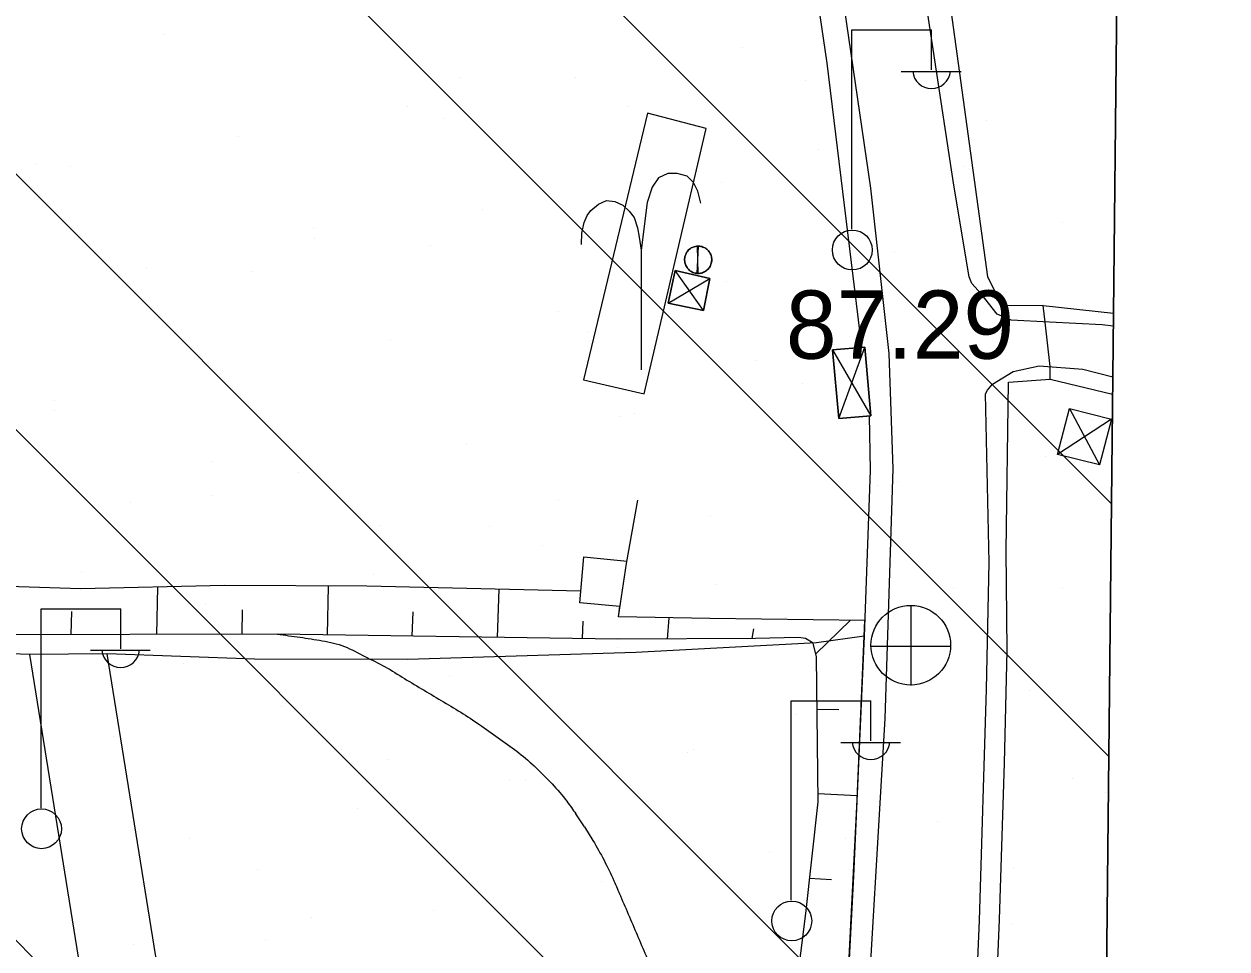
# Model space of a CAD drawing. Extents: x 417995 to 421451, y 4454518 to 4458015.
# Drawn here: x 421182.5 to 421288.3, y 4456082.8 to 4456164.1 of the extents above; entities that cross this region are included whole.
import ezdxf

# ---------------------------------------------------------------- set-up
doc = ezdxf.new("R2010")
doc.units = 0
for name, color, linetype in [('ADAKENARI', 7, 'Continuous'), ('B_Kapi', 7, 'Continuous'), ('B_Sundurma', 7, 'Continuous'), ('Default', 7, 'Continuous'), ('Egri_1m', 7, 'Continuous'), ('Hid_Havuz', 7, 'Continuous'), ('PAFTALAMA', 7, 'Continuous'), ('PL_AYA_BOLGE_PARKI', 7, 'Continuous'), ('S_Elektrik_Diregi', 7, 'Continuous'), ('S_Rogar_Kapagi', 7, 'Continuous'), ('Sev_Sevalti', 7, 'Continuous'), ('Sev_Sevustu', 7, 'Continuous'), ('Sev_Tarama', 7, 'Continuous'), ('Sinir_Duvar_tek_tarafa_ait', 7, 'Continuous'), ('Sinir_Ist_Duvari', 7, 'Continuous'), ('Sinir_itirazli_Mulkiyet', 7, 'Continuous'), ('Sinir_Tel_bir_taraf', 7, 'Continuous'), ('SN_TR_SIVILASMA', 7, 'Continuous'), ('TR_PARKALANI', 7, 'Continuous'), ('Y_Lejant', 7, 'Continuous'), ('Y_Yol_Kotu', 7, 'Continuous'), ('Yol_Sose', 7, 'Continuous'), ('Yol_Toprak_Duz', 7, 'Continuous'), ('Yol_Toprak_Kesik', 7, 'Continuous')]:
    doc.layers.add(name, color=color, linetype=linetype)

# ---------------------------------------------------------------- blocks, each defined once
blk = doc.blocks.new('POINT_DISPLAY')
at = {"layer": 'Default'}
blk.add_line((0, 0), (0, 0), dxfattribs=at)

msp = doc.modelspace()

# ---------------------------------------------------------------- linework, layer by layer
at = {"layer": 'ADAKENARI'}
msp.add_arc((420434.01, 4455711.76), 810.32, 14.95584, 31.47684, dxfattribs=at)
at = {"layer": 'B_Kapi'}
for points in [[(421272.3, 4456137.95), (421272.11, 4456139.41)], [(421272.74, 4456132.94), (421272.74, 4456134.03), (421272.3, 4456137.95)]]:
    msp.add_lwpolyline(points, dxfattribs=at)
at = {"layer": 'B_Sundurma'}
for p, q in [((421241.69, 4456142.22), (421241.82, 4456144.62)), ((421241.79, 4456142.22), (421241.73, 4456144.62)), ((421242.25, 4456138.96), (421239.75, 4456142.47)), ((421239.15, 4456139.62), (421242.79, 4456141.78)), ((421253.58, 4456135.5), (421256.97, 4456129.7)), ((421254.14, 4456129.46), (421256.44, 4456135.75)), ((421274.44, 4456130.35), (421277.07, 4456125.4)), ((421278.13, 4456129.41), (421273.36, 4456126.3))]:
    msp.add_line(p, q, dxfattribs=at)
for points in [[(421240.64, 4456143.78), (421240.62, 4456143.68), (421240.6, 4456143.58), (421240.59, 4456143.49), (421240.59, 4456143.39), (421240.6, 4456143.29), (421240.61, 4456143.19), (421240.63, 4456143.1), (421240.66, 4456143.01), (421240.7, 4456142.91), (421240.74, 4456142.83), (421240.8, 4456142.74), (421240.85, 4456142.67), (421240.92, 4456142.59), (421240.99, 4456142.52), (421241.06, 4456142.46), (421241.14, 4456142.41), (421241.23, 4456142.36), (421241.31, 4456142.31), (421241.4, 4456142.28), (421241.5, 4456142.25), (421241.59, 4456142.23), (421241.69, 4456142.22), (421241.79, 4456142.22), (421241.88, 4456142.22), (421241.98, 4456142.23), (421242.07, 4456142.25), (421242.17, 4456142.28), (421242.26, 4456142.32), (421242.34, 4456142.36), (421242.43, 4456142.41), (421242.51, 4456142.47), (421242.58, 4456142.53), (421242.65, 4456142.6), (421242.71, 4456142.67), (421242.77, 4456142.75), (421242.82, 4456142.84), (421242.87, 4456142.92), (421242.9, 4456143.02), (421242.93, 4456143.11), (421242.95, 4456143.21), (421242.96, 4456143.3), (421242.97, 4456143.4), (421242.97, 4456143.5), (421242.96, 4456143.6), (421242.94, 4456143.69), (421242.91, 4456143.79), (421242.88, 4456143.88), (421242.84, 4456143.97), (421242.79, 4456144.05), (421242.74, 4456144.13), (421242.68, 4456144.21), (421242.61, 4456144.28), (421242.54, 4456144.35), (421242.46, 4456144.41), (421242.38, 4456144.46), (421242.29, 4456144.51), (421242.2, 4456144.54), (421242.11, 4456144.58), (421242.02, 4456144.6), (421241.92, 4456144.61), (421241.82, 4456144.62), (421241.73, 4456144.62), (421241.63, 4456144.61), (421241.54, 4456144.6), (421241.44, 4456144.57), (421241.35, 4456144.54), (421241.26, 4456144.5), (421241.17, 4456144.46), (421241.09, 4456144.4), (421241.02, 4456144.34), (421240.94, 4456144.28), (421240.88, 4456144.21), (421240.82, 4456144.13), (421240.76, 4456144.05), (421240.72, 4456143.96), (421240.68, 4456143.87), (421240.64, 4456143.78)], [(421240.64, 4456143.78), (421240.64, 4456143.78), (421240.68, 4456143.87), (421240.72, 4456143.96), (421240.76, 4456144.05), (421240.82, 4456144.13), (421240.88, 4456144.21), (421240.94, 4456144.28), (421241.02, 4456144.34), (421241.09, 4456144.4), (421241.17, 4456144.46), (421241.26, 4456144.5), (421241.35, 4456144.54), (421241.44, 4456144.57), (421241.54, 4456144.6), (421241.63, 4456144.61), (421241.73, 4456144.62), (421241.82, 4456144.62), (421241.92, 4456144.61), (421242.02, 4456144.6), (421242.11, 4456144.58), (421242.2, 4456144.54), (421242.29, 4456144.51), (421242.38, 4456144.46), (421242.46, 4456144.41), (421242.54, 4456144.35), (421242.61, 4456144.28), (421242.68, 4456144.21), (421242.74, 4456144.13), (421242.79, 4456144.05), (421242.84, 4456143.97), (421242.88, 4456143.88), (421242.91, 4456143.79), (421242.94, 4456143.69), (421242.96, 4456143.6), (421242.97, 4456143.5), (421242.97, 4456143.4), (421242.97, 4456143.3), (421242.95, 4456143.21), (421242.93, 4456143.11), (421242.9, 4456143.02), (421242.87, 4456142.92), (421242.82, 4456142.84), (421242.77, 4456142.75), (421242.71, 4456142.67), (421242.65, 4456142.6), (421242.58, 4456142.53), (421242.51, 4456142.47), (421242.43, 4456142.41), (421242.34, 4456142.36), (421242.26, 4456142.32), (421242.17, 4456142.28), (421242.07, 4456142.25), (421241.98, 4456142.23), (421241.88, 4456142.22), (421241.79, 4456142.22), (421241.69, 4456142.22), (421241.59, 4456142.23), (421241.5, 4456142.25), (421241.4, 4456142.28), (421241.31, 4456142.31), (421241.23, 4456142.36), (421241.14, 4456142.41), (421241.06, 4456142.46), (421240.99, 4456142.52), (421240.92, 4456142.59), (421240.85, 4456142.67), (421240.8, 4456142.74), (421240.74, 4456142.83), (421240.7, 4456142.91), (421240.66, 4456143.01), (421240.63, 4456143.1), (421240.61, 4456143.19), (421240.6, 4456143.29), (421240.59, 4456143.39), (421240.59, 4456143.49), (421240.6, 4456143.58), (421240.62, 4456143.68)], [(421239.15, 4456139.62), (421242.25, 4456138.96), (421242.79, 4456141.78), (421239.75, 4456142.47)], [(421239.15, 4456139.62), (421239.75, 4456142.47), (421242.79, 4456141.78), (421242.25, 4456138.96)], [(421253.58, 4456135.5), (421254.14, 4456129.46), (421256.97, 4456129.7), (421256.44, 4456135.75)], [(421253.58, 4456135.5), (421256.44, 4456135.75), (421256.97, 4456129.7), (421254.14, 4456129.46)], [(421274.44, 4456130.35), (421278.13, 4456129.41), (421277.07, 4456125.4), (421273.36, 4456126.3)], [(421274.44, 4456130.35), (421278.13, 4456129.41), (421277.07, 4456125.4), (421273.36, 4456126.3)]]:
    msp.add_lwpolyline(points, close=True, dxfattribs=at)
at = {"layer": 'Egri_1m'}
for q in [(421231.02, 4456094.71), (421232.53, 4456092.38)]:
    msp.add_line((421231.79, 4456093.56), q, dxfattribs=at)
for points in [[(421204.78, 4456110.51), (421206.76, 4456110.24), (421208.73, 4456109.93), (421210.67, 4456109.43), (421212.47, 4456108.55), (421214.25, 4456107.64), (421215.96, 4456106.61), (421217.68, 4456105.58), (421219.39, 4456104.55), (421221.11, 4456103.52), (421222.77, 4456102.41), (421224.39, 4456101.24), (421226.02, 4456100.07), (421227.53, 4456098.76), (421228.94, 4456097.34), (421230.23, 4456095.82), (421231.02, 4456094.71)], [(421232.53, 4456092.38), (421233.5, 4456090.64), (421234.37, 4456088.83), (421234.94, 4456087.51)], [(421234.94, 4456087.51), (421235.73, 4456085.67), (421236.51, 4456083.84), (421237.3, 4456082), (421238.1, 4456080.17), (421238.92, 4456078.34), (421239.75, 4456076.52), (421240.62, 4456074.72), (421241.48, 4456072.92), (421242.36, 4456071.12), (421243.25, 4456069.32), (421244.13, 4456067.53), (421245.02, 4456065.74), (421245.92, 4456063.95), (421246.79, 4456062.16), (421247.56, 4456060.31), (421247.93, 4456058.34), (421247.95, 4456056.34), (421247.98, 4456054.34), (421248.02, 4456052.71)]]:
    msp.add_spline(points, degree=3, dxfattribs=at)
at = {"layer": 'Hid_Havuz'}
msp.add_lwpolyline([(421231.7, 4456132.87), (421237.03, 4456131.65), (421242.47, 4456154.95), (421237.31, 4456156.32)], close=True, dxfattribs=at)
for points in [[(421242.01, 4456148.39), (421241.76, 4456149.44), (421241.38, 4456150.21), (421240.82, 4456150.77), (421239.94, 4456151.01), (421239.1, 4456151.01), (421238.3, 4456150.63), (421237.74, 4456149.79), (421237.28, 4456148.46), (421236.76, 4456144.26)], [(421231.51, 4456144.75), (421231.54, 4456145.76), (421231.75, 4456146.71), (421232.03, 4456147.3), (421232.35, 4456147.76), (421233.01, 4456148.32), (421233.71, 4456148.63), (421234.45, 4456148.53), (421235.15, 4456148.21), (421235.71, 4456147.69), (421236.16, 4456147.13), (421236.44, 4456146.22), (421236.58, 4456145.41), (421236.76, 4456144.26), (421236.76, 4456133.76)]]:
    msp.add_lwpolyline(points, dxfattribs=at)
at = {"layer": 'PAFTALAMA'}
msp.add_line((421266.41, 4454999.4), (421295.36, 4457775.52), dxfattribs=at)
at = {"layer": 'PL_AYA_BOLGE_PARKI'}
msp.add_line((421271.52, 4455489.32), (421283.96, 4456682.26), dxfattribs=at)
msp.add_arc((420434.01, 4455711.76), 810.32, 14.95584, 31.47684, dxfattribs=at)
at = {"layer": 'S_Elektrik_Diregi'}
for p, q in [((421255.3, 4456146.12), (421255.3, 4456163.62)), ((421255.3, 4456163.62), (421262.3, 4456163.62)), ((421262.3, 4456160.12), (421262.3, 4456163.62)), ((421259.64, 4456159.98), (421264.89, 4456159.98)), ((421184, 4456095.23), (421184, 4456112.73)), ((421184, 4456112.73), (421191, 4456112.73)), ((421191, 4456109.23), (421191, 4456112.73)), ((421188.34, 4456109.09), (421193.59, 4456109.09)), ((421249.97, 4456087.14), (421249.97, 4456104.64)), ((421249.97, 4456104.64), (421256.97, 4456104.64)), ((421256.97, 4456101.14), (421256.97, 4456104.64)), ((421254.31, 4456101), (421259.56, 4456101))]:
    msp.add_line(p, q, dxfattribs=at)
for centre in [(421255.33, 4456144.28), (421184.04, 4456093.4), (421250.01, 4456085.3)]:
    msp.add_circle(centre, 1.75, dxfattribs=at)
for centre in [(421262.3, 4456160.13), (421191, 4456109.24), (421256.97, 4456101.15)]:
    msp.add_arc(centre, 1.66, 184.8384, 355.1464, dxfattribs=at)
at = {"layer": 'S_Rogar_Kapagi'}
for p, q in [((421260.52, 4456106.01), (421260.52, 4456113.01)), ((421256.95, 4456109.47), (421263.95, 4456109.47))]:
    msp.add_line(p, q, dxfattribs=at)
msp.add_circle((421260.47, 4456109.54), 3.5, dxfattribs=at)
at = {"layer": 'Sev_Sevalti'}
msp.add_lwpolyline([(421246.22, 4455999.35), (421248, 4456005.73), (421249.03, 4456013.61), (421249.9, 4456020.61), (421250.54, 4456025.74), (421251.88, 4456035.48), (421252.23, 4456038.03), (421253.14, 4456048.45), (421253.88, 4456059.31), (421254.48, 4456070.75), (421254.98, 4456080.36), (421255.72, 4456095.34), (421256.37, 4456110.32), (421256.42, 4456111.72), (421242.79, 4456111.9), (421234.76, 4456112.04), (421234.9, 4456112.94), (421231.37, 4456113.26), (421231.46, 4456114.29), (421212.64, 4456114.73), (421200.13, 4456114.78), (421187.5, 4456114.49), (421152.1, 4456115.65)], dxfattribs=at)
at = {"layer": 'Sev_Sevustu'}
msp.add_lwpolyline([(421239.21, 4455995.42), (421240.31, 4456003.18), (421242.63, 4456012.56), (421244.96, 4456025.25), (421246.71, 4456036.86), (421247.82, 4456048.85), (421248.41, 4456060.31), (421249.51, 4456072.24), (421251.25, 4456085.95), (421252.32, 4456095.76), (421252.18, 4456108.53), (421251.9, 4456109.73), (421251.21, 4456110.13), (421250.61, 4456110.22), (421246.82, 4456110.12), (421234.71, 4456110.06), (421204.78, 4456110.51), (421178.81, 4456110.45)], dxfattribs=at)
at = {"layer": 'Sev_Tarama'}
for p, q in [((421194.18, 4456110.48), (421194.26, 4456114.65)), ((421209.18, 4456110.44), (421209.26, 4456114.74)), ((421224.12, 4456110.22), (421224.29, 4456114.46)), ((421186.66, 4456110.47), (421186.71, 4456112.49)), ((421201.69, 4456110.5), (421201.72, 4456112.64)), ((421216.64, 4456110.33), (421216.71, 4456112.48)), ((421231.61, 4456110.11), (421231.68, 4456111.66)), ((421239.08, 4456110.08), (421239.22, 4456111.96)), ((421252.12, 4456108.79), (421255.17, 4456111.74)), ((421246.54, 4456110.12), (421246.67, 4456110.98)), ((421252.23, 4456103.93), (421254.16, 4456103.89)), ((421252.31, 4456096.49), (421255.76, 4456096.34)), ((421251.58, 4456089.05), (421253.49, 4456088.94))]:
    msp.add_line(p, q, dxfattribs=at)
at = {"layer": 'Sinir_Duvar_tek_tarafa_ait'}
msp.add_lwpolyline([(421234.9, 4456112.94), (421231.37, 4456113.26), (421231.73, 4456117.3), (421235.53, 4456116.93)], dxfattribs=at)
at = {"layer": 'Sinir_Ist_Duvari'}
for points in [[(421235.49, 4456116.72), (421236.47, 4456122.28)], [(421234.76, 4456112.04), (421235.49, 4456116.72)]]:
    msp.add_lwpolyline(points, dxfattribs=at)
at = {"layer": 'Sinir_itirazli_Mulkiyet'}
for points in [[(421272.11, 4456139.41), (421278.29, 4456138.72)], [(421272.74, 4456132.94), (421278.22, 4456131.62)]]:
    msp.add_lwpolyline(points, dxfattribs=at)
at = {"layer": 'Sinir_Tel_bir_taraf'}
for points in [[(421272.11, 4456139.41), (421268.52, 4456139.36), (421267.25, 4456141.93), (421263.49, 4456169.24), (421259.33, 4456194.04), (421253.86, 4456222.25), (421250.27, 4456241.97), (421244.91, 4456269.05)], [(421249.63, 4456184.25), (421253.1, 4456160.69), (421256.15, 4456135.73)], [(421258.81, 4455991.48), (421260.93, 4456006.72), (421264.7, 4456031.48), (421265.79, 4456040.28), (421266.69, 4456050.38), (421267.14, 4456059.5), (421267.65, 4456070.54), (421268.28, 4456085.43), (421268.71, 4456099.17), (421268.94, 4456109.08), (421268.86, 4456117.84), (421269.06, 4456132.65), (421272.74, 4456132.94)], [(421256.82, 4456129.69), (421256.9, 4456124.91), (421256.37, 4456110.32)], [(421256.37, 4456110.32), (421252.18, 4456109.74), (421236.3, 4456108.89), (421216.23, 4456108.27), (421202.77, 4456108.32), (421189.82, 4456108.77), (421183.02, 4456108.72), (421164.1, 4456109.39), (421143.49, 4456109.74), (421130.19, 4456109.82), (421121.48, 4456109.59), (421112.23, 4456109.51), (421103.5, 4456109.21), (421097.29, 4456108.86)], [(421256.37, 4456110.32), (421255.45, 4456089.23), (421254.48, 4456070.75), (421253.88, 4456059.31), (421253.14, 4456048.45), (421252.23, 4456038.03), (421250.54, 4456025.74), (421249.03, 4456013.61), (421247.6, 4456002.64), (421245.99, 4455991.43)]]:
    msp.add_lwpolyline(points, dxfattribs=at)
at = {"layer": 'SN_TR_SIVILASMA'}
for p, q in [((421278.12, 4456121.97), (419993.97, 4457406.12)), ((421277.88, 4456099.75), (419987.89, 4457389.75)), ((421277.42, 4456055.31), (419975.73, 4457357.01)), ((421277.19, 4456033.09), (419969.65, 4457340.64)), ((421276.73, 4455988.66), (419957.49, 4457307.89))]:
    msp.add_line(p, q, dxfattribs=at)
at = {"layer": 'Y_Lejant'}
msp.add_lwpolyline([(419168.18, 4457798.01), (421295.36, 4457775.52), (421266.41, 4454999.4), (419138.44, 4455021.89)], close=True, dxfattribs=at)
at = {"layer": 'Yol_Sose'}
for points in [[(421266.67, 4456140.44), (421265.83, 4456141.33), (421265.61, 4456141.91), (421264.25, 4456149.99), (421259.26, 4456182.96), (421255.4, 4456204.55), (421249.45, 4456235.9), (421244.48, 4456261.21), (421242.64, 4456269.8), (421238.79, 4456291.75), (421235.33, 4456315.35), (421232.59, 4456334.58), (421232.53, 4456336.65), (421238.77, 4456368.9), (421247.59, 4456416.23), (421255.57, 4456454.59), (421263.65, 4456494.99)], [(421222.03, 4456357.98), (421223.41, 4456356.21), (421223.71, 4456354.91), (421224.12, 4456344.8), (421225.04, 4456332.99), (421227.26, 4456314.97), (421229.07, 4456302.59), (421230.97, 4456289.93), (421233.64, 4456275.39), (421236.1, 4456262.52), (421244.37, 4456224.92), (421249.42, 4456198.13), (421253.65, 4456172.22), (421256.94, 4456149.71), (421258.54, 4456135.19), (421258.9, 4456125.03), (421258.2, 4456103.09), (421256.41, 4456072.81), (421255.37, 4456050.96), (421252.67, 4456025.65), (421248.93, 4455996.36)], [(421250.72, 4455933.67), (421249.94, 4455933.97), (421249.67, 4455934.16), (421249.5, 4455934.57), (421250.25, 4455942.34), (421252.72, 4455964.06), (421255.35, 4455982.37), (421257.58, 4455996.07), (421260.02, 4456011.89), (421262.71, 4456029.43), (421264.19, 4456040.52), (421265.09, 4456052.77), (421265.62, 4456064.09), (421266.51, 4456085.34), (421267.13, 4456105.67), (421267.38, 4456116.81), (421267.05, 4456131.64), (421267.21, 4456131.96), (421267.66, 4456132.5)], [(421228.15, 4455803.47), (421225.57, 4455823.33), (421221.76, 4455845.82), (421218.54, 4455866.28), (421214.57, 4455889.16), (421211.81, 4455906.6), (421209.3, 4455922.65), (421206.77, 4455940.63), (421203.57, 4455961.62), (421200.71, 4455981.38), (421198.08, 4456001.68), (421195.05, 4456023.62), (421191.88, 4456047.06), (421189.51, 4456065.97), (421187.45, 4456081.21), (421183.02, 4456108.72)], [(421234.93, 4455803.4), (421232.22, 4455824.32), (421228.39, 4455846.9), (421225.17, 4455867.38), (421221.19, 4455890.26), (421218.45, 4455907.65), (421215.94, 4455923.64), (421213.41, 4455941.61), (421210.22, 4455962.6), (421207.37, 4455982.29), (421204.74, 4456002.58), (421201.7, 4456024.53), (421198.54, 4456047.92), (421196.17, 4456066.84), (421194.09, 4456082.19), (421189.82, 4456108.77)]]:
    msp.add_lwpolyline(points, dxfattribs=at)
at = {"layer": 'Yol_Toprak_Duz'}
msp.add_lwpolyline([(421267.66, 4456132.5), (421269.47, 4456133.6), (421271.75, 4456134.11), (421275.6, 4456133.81), (421278.23, 4456133.14)], dxfattribs=at)
at = {"layer": 'Yol_Toprak_Kesik'}
msp.add_lwpolyline([(421278.28, 4456137.58), (421277.29, 4456137.71), (421272.66, 4456137.93), (421269.29, 4456138.12), (421268.07, 4456138.65), (421266.67, 4456140.44)], dxfattribs=at)

# ---------------------------------------------------------------- block references
at = {"layer": 'TR_PARKALANI', "xscale": 0.1, "yscale": 0.10000000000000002}
for p in [(421194.74, 4456163.23), (421245.72, 4456162.07), (421255.3, 4456159.81), (421220.82, 4456159.45), (421230.95, 4456159.46), (421251.23, 4456159.16), (421216.18, 4456156.86), (421235.59, 4456156.85), (421219.47, 4456155.84), (421267.15, 4456155.69), (421201.4, 4456154.25), (421252.38, 4456153.09), (421183.63, 4456151.88), (421186.63, 4456151.65), (421265.13, 4456151.64), (421237.61, 4456150.48), (421243.81, 4456150.17), (421222.84, 4456147.88), (421207.97, 4456146.2), (421273.81, 4456146.71), (421208.06, 4456145.27), (421187.8, 4456144.96), (421218.21, 4456144.68), (421259.04, 4456144.11), (421193.29, 4456142.67), (421202.57, 4456142.36), (421244.27, 4456141.5), (421229.5, 4456138.9), (421232.11, 4456137.15), (421262.53, 4456136.86), (421214.72, 4456136.29), (421246.89, 4456134.54), (421265.7, 4456135.13), (421199.95, 4456133.69), (421270.76, 4456133.61), (421250.93, 4456132.52), (421185.18, 4456131.08), (421185.19, 4456130.19), (421234.92, 4456129.65), (421236.16, 4456129.92), (421276.43, 4456129.34), (421221.39, 4456127.31), (421272.36, 4456126.15), (421199.08, 4456125.69), (421206.61, 4456124.71), (421259.27, 4456123.97), (421257.59, 4456123.54), (421191.84, 4456122.1), (421199.1, 4456122.66), (421229.51, 4456122.38), (421242.82, 4456120.94), (421213.87, 4456120.06), (421223.43, 4456120.01), (421228.05, 4456118.33), (421187.59, 4456116.04), (421213.27, 4456115.73), (421243.41, 4456114.85), (421264.25, 4456114.56), (421273.83, 4456114.56), (421198.5, 4456113.12), (421258.19, 4456112.24), (421249.48, 4456111.96), (421183.73, 4456110.52), (421234.71, 4456109.35), (421196.49, 4456107.89), (421219.93, 4456106.75), (421270.91, 4456105.58), (421205.16, 4456104.14), (421250.37, 4456103.45), (421256.14, 4456102.98), (421190.39, 4456101.54), (421210.4, 4456100.36), (421240.81, 4456100.08), (421241.37, 4456100.37), (421214.53, 4456099.49), (421225.17, 4456097.76), (421226.59, 4456097.77), (421274.72, 4456097.78), (421277.57, 4456096.6), (421211.82, 4456095.16), (421238.88, 4456093.81), (421262.8, 4456094), (421197.05, 4456092.56), (421254.71, 4456092.55), (421248.03, 4456091.39), (421203.04, 4456089.85), (421269.48, 4456089.94), (421233.26, 4456088.79), (421218.48, 4456086.18), (421207.79, 4456085.59), (421269.46, 4456085.02), (421192.15, 4456083.27), (421203.71, 4456083.58)]:
    msp.add_blockref('POINT_DISPLAY', p, dxfattribs=at)

# ---------------------------------------------------------------- texts
at = {"layer": 'Y_Yol_Kotu'}
msp.add_text('87.29', height=6, dxfattribs=at).set_placement((421249.49, 4456134.72))

doc.saveas('drawing.dxf')
